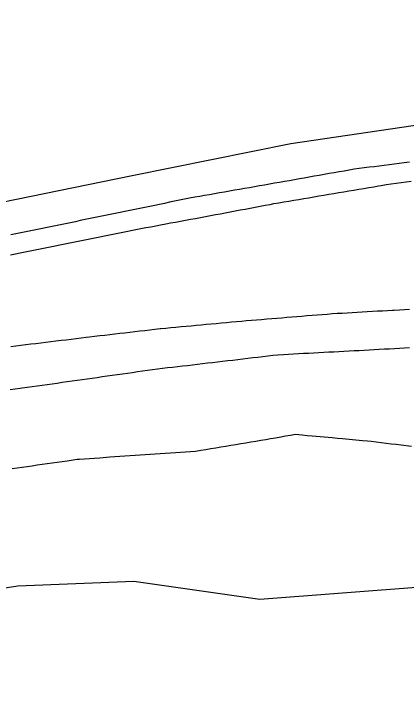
# Model space of a CAD drawing. Extents: x 1901471 to 1963503, y 756461 to 799997.
# Drawn here: x 1928994.9 to 1929072.4, y 772605.3 to 772741.4 of the extents above; entities that cross this region are included whole.
import ezdxf

# ---------------------------------------------------------------- set-up
doc = ezdxf.new("R2010")
doc.units = 0
for name, color, linetype in [('RD_EX_GuardRail', 7, 'Continuous'), ('RD_EX_H2O', 7, 'Continuous'), ('RD_EX_Road', 7, 'Continuous'), ('RD_EX_VEG', 7, 'Continuous'), ('RD_HC_Cl', 7, 'Continuous')]:
    doc.layers.add(name, color=color, linetype=linetype)

msp = doc.modelspace()

# ---------------------------------------------------------------- linework, layer by layer
at = {"layer": 'RD_EX_GuardRail'}
msp.add_lwpolyline([(1929474.41, 772727.1), (1929451.68, 772728.36), (1929414.45, 772730.43), (1929363.47, 772732.92), (1929302.7, 772734.83), (1929256.4, 772734.53), (1929220.15, 772733.36), (1929183.59, 772730.94), (1929148.14, 772728.16), (1929110.76, 772724.01), (1929078.24, 772720), (1929049.58, 772715.78), (1929018.26, 772709.47), (1928983.73, 772702.41), (1928948.59, 772694.52), (1928918.73, 772687.07), (1928901.27, 772682.37)], dxfattribs=at)
at = {"layer": 'RD_EX_H2O'}
msp.add_lwpolyline([(1928994.52, 772651.65), (1928995.51, 772651.79), (1928996.5, 772651.93), (1928997.49, 772652.07), (1928998.48, 772652.22), (1928999.47, 772652.36), (1929000.46, 772652.5), (1929001.45, 772652.64), (1929002.44, 772652.79), (1929003.43, 772652.93), (1929004.42, 772653.07), (1929005.41, 772653.21), (1929007.39, 772653.5), (1929007.85, 772653.53), (1929008.84, 772653.6), (1929009.84, 772653.67), (1929010.84, 772653.73), (1929011.84, 772653.8), (1929013.83, 772653.94), (1929014.83, 772654.01), (1929015.82, 772654.07), (1929016.82, 772654.14), (1929018.82, 772654.28), (1929019.81, 772654.35), (1929020.81, 772654.41), (1929021.81, 772654.48), (1929022.81, 772654.55), (1929023.8, 772654.62), (1929024.8, 772654.69), (1929025.8, 772654.75), (1929027.79, 772654.89), (1929028.79, 772654.96), (1929029.79, 772655.03), (1929030.79, 772655.09), (1929031.81, 772655.26), (1929032.79, 772655.43), (1929033.78, 772655.6), (1929034.77, 772655.76), (1929035.75, 772655.93), (1929036.74, 772656.09), (1929037.72, 772656.26), (1929038.71, 772656.43), (1929039.7, 772656.59), (1929040.68, 772656.76), (1929041.67, 772656.92), (1929042.66, 772657.09), (1929043.64, 772657.26), (1929044.63, 772657.42), (1929045.61, 772657.59), (1929046.6, 772657.75), (1929047.59, 772657.92), (1929048.57, 772658.09), (1929049.56, 772658.25), (1929050.54, 772658.42), (1929051.82, 772658.3), (1929051.82, 772658.3), (1929052.81, 772658.21), (1929053.81, 772658.12), (1929057.79, 772657.76), (1929058.79, 772657.67), (1929059.78, 772657.58), (1929063.77, 772657.22), (1929064.76, 772657.12), (1929065.46, 772657.04), (1929066.46, 772656.92), (1929067.45, 772656.8), (1929068.44, 772656.68), (1929069.44, 772656.56), (1929070.43, 772656.44), (1929071.42, 772656.32), (1929073.41, 772656.08)], dxfattribs=at)
at = {"layer": 'RD_EX_Road'}
for points in [[(1929073.02, 772712.15), (1929072.02, 772712.03), (1929071.03, 772711.9), (1929070.04, 772711.77), (1929069.05, 772711.64), (1929068.06, 772711.51), (1929067.07, 772711.39), (1929066.08, 772711.26), (1929065.08, 772711.13), (1929064.09, 772711), (1929063.1, 772710.87), (1929062.11, 772710.74), (1929061.12, 772710.57), (1929060.14, 772710.4), (1929059.15, 772710.22), (1929058.17, 772710.05), (1929057.19, 772709.88), (1929056.2, 772709.71), (1929055.22, 772709.53), (1929054.23, 772709.36), (1929053.25, 772709.19), (1929052.26, 772709.01), (1929051.28, 772708.84), (1929050.29, 772708.67), (1929049.31, 772708.49), (1929048.33, 772708.32), (1929047.34, 772708.15), (1929046.36, 772707.98), (1929045.37, 772707.8), (1929044.39, 772707.63), (1929043.4, 772707.46), (1929042.42, 772707.28), (1929041.43, 772707.11), (1929040.45, 772706.94), (1929039.47, 772706.76), (1929038.48, 772706.59), (1929037.5, 772706.42), (1929036.51, 772706.25), (1929035.53, 772706.07), (1929034.54, 772705.9), (1929033.56, 772705.73), (1929032.57, 772705.55), (1929031.59, 772705.38), (1929030.61, 772705.21), (1929029.56, 772705.02), (1929028.58, 772704.82), (1929027.6, 772704.62), (1929026.62, 772704.42), (1929025.64, 772704.22), (1929024.66, 772704.02), (1929023.68, 772703.82), (1929022.7, 772703.62), (1929021.72, 772703.41), (1929020.74, 772703.21), (1929019.76, 772703.01), (1929018.78, 772702.81), (1929017.8, 772702.61), (1929016.83, 772702.41), (1929015.85, 772702.21), (1929014.87, 772702.01), (1929013.89, 772701.81), (1929012.91, 772701.6), (1929011.93, 772701.4), (1929010.95, 772701.2), (1929009.97, 772701), (1929008.99, 772700.8), (1929008.01, 772700.6), (1929007.03, 772700.4), (1929006.05, 772700.2), (1929005.07, 772700), (1929004.09, 772699.79), (1929003.11, 772699.59), (1929002.13, 772699.39), (1929001.16, 772699.19), (1929000.18, 772698.99), (1928999.2, 772698.79), (1928998.22, 772698.59), (1928997.24, 772698.39), (1928996.26, 772698.19), (1928995.28, 772697.98), (1928994.3, 772697.78)], [(1928994.19, 772693.84), (1928995.17, 772694.04), (1928996.15, 772694.24), (1928997.13, 772694.44), (1928998.11, 772694.64), (1928999.09, 772694.83), (1929000.07, 772695.03), (1929001.05, 772695.23), (1929002.03, 772695.43), (1929003.01, 772695.63), (1929003.99, 772695.83), (1929004.97, 772696.03), (1929005.95, 772696.23), (1929006.93, 772696.42), (1929007.91, 772696.62), (1929008.89, 772696.82), (1929009.87, 772697.02), (1929010.85, 772697.22), (1929011.83, 772697.42), (1929012.81, 772697.62), (1929013.79, 772697.82), (1929014.77, 772698.02), (1929015.75, 772698.21), (1929016.73, 772698.41), (1929017.71, 772698.61), (1929017.99, 772698.67), (1929018.97, 772698.85), (1929019.95, 772699.04), (1929020.94, 772699.22), (1929021.92, 772699.4), (1929022.9, 772699.59), (1929023.88, 772699.77), (1929024.87, 772699.96), (1929025.85, 772700.14), (1929026.83, 772700.32), (1929027.81, 772700.51), (1929028.8, 772700.69), (1929029.78, 772700.88), (1929030.76, 772701.06), (1929031.74, 772701.24), (1929032.72, 772701.43), (1929033.71, 772701.61), (1929034.69, 772701.8), (1929035.67, 772701.98), (1929036.65, 772702.16), (1929037.64, 772702.35), (1929038.62, 772702.53), (1929039.6, 772702.72), (1929040.58, 772702.9), (1929041.57, 772703.08), (1929042.55, 772703.27), (1929043.53, 772703.45), (1929044.51, 772703.64), (1929045.5, 772703.82), (1929046.27, 772703.97), (1929047.25, 772704.13), (1929048.24, 772704.3), (1929049.22, 772704.47), (1929050.21, 772704.64), (1929051.19, 772704.8), (1929052.18, 772704.97), (1929053.16, 772705.14), (1929054.15, 772705.31), (1929055.13, 772705.47), (1929056.12, 772705.64), (1929057.1, 772705.81), (1929058.09, 772705.98), (1929059.07, 772706.14), (1929060.06, 772706.31), (1929061.04, 772706.48), (1929062.03, 772706.65), (1929063.01, 772706.81), (1929064, 772706.98), (1929064.98, 772707.15), (1929065.97, 772707.31), (1929066.95, 772707.48), (1929067.44, 772707.57), (1929068.43, 772707.71), (1929069.42, 772707.85), (1929070.41, 772707.99), (1929071.4, 772708.13), (1929072.39, 772708.27), (1929073.38, 772708.41)], [(1929073.03, 772683.04), (1929072.03, 772682.99), (1929071.04, 772682.94), (1929070.04, 772682.89), (1929069.7, 772682.87), (1929068.7, 772682.82), (1929067.7, 772682.76), (1929066.7, 772682.7), (1929065.71, 772682.64), (1929064.71, 772682.59), (1929063.71, 772682.53), (1929062.71, 772682.47), (1929061.71, 772682.41), (1929060.72, 772682.35), (1929059.72, 772682.3), (1929058.72, 772682.24), (1929057.77, 772682.18), (1929056.78, 772682.1), (1929055.78, 772682.02), (1929054.78, 772681.94), (1929053.79, 772681.86), (1929052.79, 772681.78), (1929051.8, 772681.7), (1929050.8, 772681.62), (1929049.81, 772681.53), (1929048.81, 772681.45), (1929047.81, 772681.37), (1929046.82, 772681.29), (1929045.82, 772681.21), (1929044.83, 772681.13), (1929043.83, 772681.05), (1929042.84, 772680.97), (1929041.84, 772680.88), (1929040.84, 772680.8), (1929039.85, 772680.72), (1929038.85, 772680.63), (1929037.86, 772680.54), (1929036.86, 772680.45), (1929035.86, 772680.35), (1929034.87, 772680.26), (1929033.87, 772680.17), (1929032.88, 772680.08), (1929031.88, 772679.98), (1929030.89, 772679.89), (1929029.89, 772679.8), (1929028.9, 772679.71), (1929027.9, 772679.61), (1929026.91, 772679.52), (1929025.91, 772679.43), (1929024.91, 772679.34), (1929023.92, 772679.24), (1929023.75, 772679.23), (1929022.75, 772679.11), (1929021.76, 772679), (1929020.77, 772678.88), (1929019.78, 772678.76), (1929018.78, 772678.65), (1929017.79, 772678.53), (1929016.8, 772678.41), (1929015.8, 772678.3), (1929014.81, 772678.18), (1929013.82, 772678.06), (1929012.83, 772677.95), (1929011.83, 772677.83), (1929010.84, 772677.71), (1929009.85, 772677.6), (1929009.16, 772677.52), (1929008.17, 772677.4), (1929007.17, 772677.28), (1929006.18, 772677.15), (1929005.19, 772677.03), (1929004.2, 772676.91), (1929003.2, 772676.79), (1929002.21, 772676.67), (1929001.22, 772676.55), (1929000.23, 772676.43), (1928999.23, 772676.31), (1928998.24, 772676.19), (1928997.25, 772676.06), (1928996.26, 772675.94), (1928995.26, 772675.82), (1928994.27, 772675.7)], [(1929073.07, 772675.46), (1929072.07, 772675.41), (1929071.08, 772675.36), (1929070.08, 772675.3), (1929069.08, 772675.25), (1929068.08, 772675.2), (1929067.08, 772675.14), (1929066.08, 772675.09), (1929065.09, 772675.04), (1929064.09, 772674.98), (1929063.09, 772674.93), (1929062.09, 772674.88), (1929061.09, 772674.82), (1929060.1, 772674.77), (1929059.1, 772674.72), (1929058.1, 772674.66), (1929057.1, 772674.61), (1929056.1, 772674.56), (1929055.1, 772674.5), (1929054.11, 772674.45), (1929053.11, 772674.4), (1929052.11, 772674.34), (1929051.11, 772674.29), (1929050.11, 772674.24), (1929049.12, 772674.18), (1929048.12, 772674.13), (1929047.05, 772674.07), (1929046.05, 772673.96), (1929045.06, 772673.84), (1929044.07, 772673.72), (1929043.08, 772673.61), (1929042.08, 772673.49), (1929041.09, 772673.37), (1929040.1, 772673.26), (1929039.1, 772673.14), (1929038.11, 772673.02), (1929037.12, 772672.91), (1929036.13, 772672.79), (1929035.13, 772672.67), (1929034.14, 772672.56), (1929033.15, 772672.44), (1929032.16, 772672.32), (1929031.16, 772672.21), (1929030.17, 772672.09), (1929029.18, 772671.97), (1929028.19, 772671.86), (1929027.19, 772671.74), (1929026.2, 772671.62), (1929025.21, 772671.51), (1929024.22, 772671.39), (1929023.24, 772671.28), (1929022.25, 772671.14), (1929021.26, 772671), (1929020.27, 772670.86), (1929019.28, 772670.72), (1929018.29, 772670.58), (1929017.3, 772670.44), (1929016.31, 772670.3), (1929015.32, 772670.16), (1929014.33, 772670.02), (1929013.34, 772669.88), (1929012.35, 772669.74), (1929011.36, 772669.6), (1929010.37, 772669.46), (1929009.38, 772669.32), (1929008.39, 772669.18), (1929007.4, 772669.04), (1929006.41, 772668.9), (1929005.42, 772668.76), (1929004.43, 772668.62), (1929003.44, 772668.48), (1929002.45, 772668.34), (1929001.46, 772668.2), (1929000.47, 772668.06), (1928999.48, 772667.92), (1928998.49, 772667.78), (1928997.5, 772667.64), (1928996.51, 772667.5), (1928996.11, 772667.45), (1928995.12, 772667.31), (1928994.13, 772667.18)]]:
    msp.add_lwpolyline(points, dxfattribs=at)
at = {"layer": 'RD_EX_VEG'}
msp.add_lwpolyline([(1928901.78, 772617.79), (1928939.07, 772631.97), (1928955.51, 772629.95), (1928963.84, 772623.54), (1928995.64, 772628.5), (1929018.6, 772629.41), (1929043.45, 772625.85), (1929076.11, 772628.4), (1929094.06, 772632.36), (1929135.99, 772630.95), (1929169.72, 772633.88), (1929175.5, 772642.28), (1929203.49, 772652.85), (1929221.22, 772649.78), (1929234.45, 772641.48), (1929262.77, 772640.06)], dxfattribs=at)
at = {"layer": 'RD_HC_Cl'}
for centre, radius, start, end in [((1933934.02, 762479.74), 11482.38, 112.01316, 122.84589), ((1933920.67, 762509.14), 11420.5, 112.014247, 122.846378), ((1933910.03, 762523.4), 11373.86, 112.013249, 123.541888)]:
    msp.add_arc(centre, radius, start, end, dxfattribs=at)

doc.saveas('drawing.dxf')
